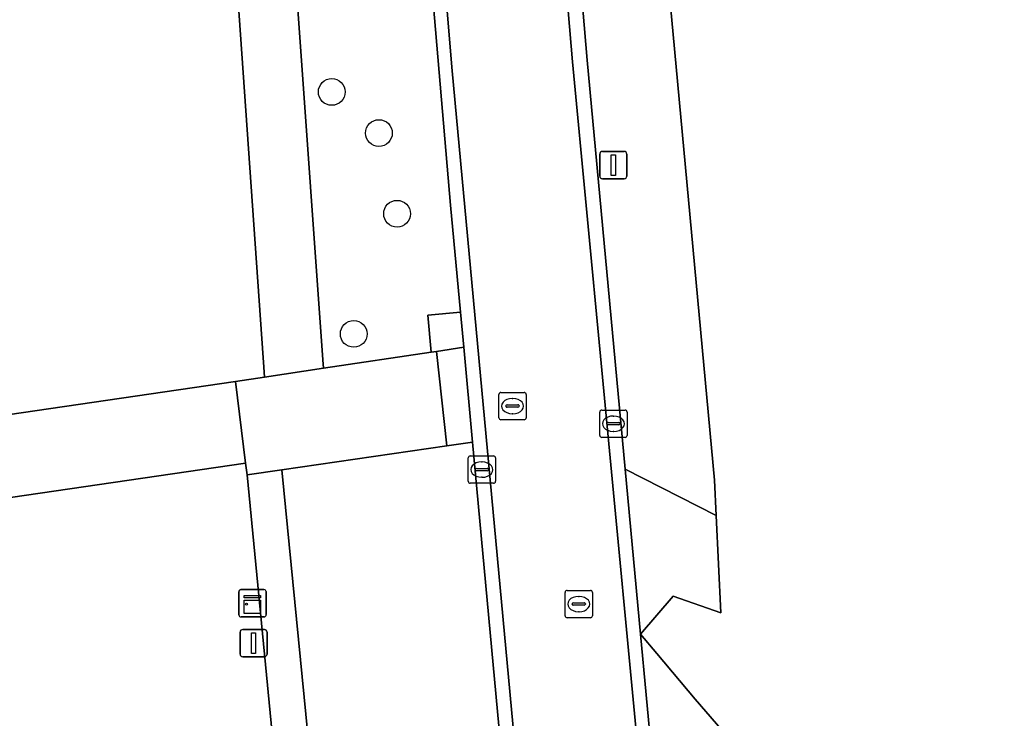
# Model space of a CAD drawing. Extents: x 162661 to 163484, y 380247 to 381230.
# Drawn here: x 163092.24 to 163128.5, y 380655.89 to 380681.45 of the extents above; entities that cross this region are included whole.
import ezdxf

# ---------------------------------------------------------------- set-up
doc = ezdxf.new("R2010")
doc.units = 0
for name, color, linetype in [('IMGEO_Berm_halfverhard', 7, 'Continuous'), ('IMGEO_Boom', 7, 'Continuous'), ('IMGEO_Erf', 7, 'Continuous'), ('IMGEO_Groenvoorziening', 7, 'Continuous'), ('IMGEO_Inrit_open', 7, 'Continuous'), ('IMGEO_Kast', 7, 'Continuous'), ('IMGEO_Kolk', 7, 'Continuous'), ('IMGEO_Lichtmast', 7, 'Continuous'), ('IMGEO_Parkeervlak_open', 7, 'Continuous'), ('IMGEO_Rijbaan_lokaal_gesloten', 7, 'Continuous'), ('IMGEO_Rijbaan_lokaal_open', 7, 'Continuous'), ('IMGEO_Rioolput', 7, 'Continuous'), ('IMGEO_Voetpad_open', 7, 'Continuous')]:
    doc.layers.add(name, color=color, linetype=linetype)

msp = doc.modelspace()

# ---------------------------------------------------------------- linework, layer by layer
at = {"layer": 'IMGEO_Berm_halfverhard'}
msp.add_lwpolyline([(163108.355, 380670.753), (163107.167, 380670.648), (163107.281, 380669.289), (163107.476, 380669.318), (163108.475, 380669.468)], close=True, dxfattribs=at)
at = {"layer": 'IMGEO_Boom'}
for centre in [(163103.647, 380678.814), (163105.372, 380677.309), (163106.037, 380674.357), (163104.451, 380669.958)]:
    msp.add_circle(centre, 0.489, dxfattribs=at)
at = {"layer": 'IMGEO_Erf'}
msp.add_lwpolyline([(163099.255, 380695.881), (163097.801, 380713.922), (163097.793, 380714.023), (163096.429, 380713.908), (163093.637, 380713.673), (163059.39, 380710.863), (163058.898, 380719.038), (163058.632, 380719.002), (163032.944, 380715.524), (163037.315, 380653.943), (163063.757, 380657.004), (163064.055, 380657.039), (163063.669, 380662.881), (163100.129, 380668.22), (163101.186, 380668.378), (163101.16, 380668.743)], close=True, dxfattribs=at)
msp.add_lwpolyline([(163169.175, 380712.083), (163165.538, 380711.722), (163118.769, 380708.949), (163114.577, 380708.178), (163114.12, 380705.969), (163115.857, 380683.956), (163117.643, 380664.6), (163117.707, 380663.313), (163117.885, 380659.75), (163116.14, 380660.353), (163114.938, 380658.973), (163115.539, 380658.257), (163116.937, 380656.59), (163121.165, 380651.709), (163126.069, 380600.194)], dxfattribs=at)
at = {"layer": 'IMGEO_Groenvoorziening'}
msp.add_lwpolyline([(163104.682, 380713.401), (163104.584, 380714.593), (163103.718, 380714.52), (163103.473, 380714.5), (163099.679, 380714.181), (163101.96, 380688.185), (163103.318, 380669.012), (163103.34, 380668.7), (163107.281, 380669.289), (163107.167, 380670.648), (163108.355, 380670.753), (163107.991, 380674.665)], close=True, dxfattribs=at)
for points in [[(163110.734, 380706.554), (163112.985, 380679.977), (163114.376, 380665.012), (163117.707, 380663.313), (163117.643, 380664.6), (163115.857, 380683.956)], [(163069.509, 380648.927), (163101.8, 380652.027), (163101.745, 380652.433), (163100.558, 380664.802), (163100.497, 380665.225), (163068.853, 380660.603)]]:
    msp.add_lwpolyline(points, dxfattribs=at)
at = {"layer": 'IMGEO_Inrit_open'}
msp.add_lwpolyline([(163117.707, 380663.313), (163114.376, 380665.012), (163114.938, 380658.973), (163116.14, 380660.353), (163117.885, 380659.75)], close=True, dxfattribs=at)
at = {"layer": 'IMGEO_Kast'}
for p, q in [((163100.248, 380659.673), (163100.248, 380660.514)), ((163100.248, 380660.514), (163100.248, 380659.673)), ((163100.323, 380660.598), (163101.164, 380660.598)), ((163101.164, 380660.598), (163100.323, 380660.598)), ((163101.248, 380660.523), (163101.248, 380659.682)), ((163101.248, 380659.682), (163101.248, 380660.523)), ((163101.173, 380659.598), (163100.332, 380659.598)), ((163100.332, 380659.598), (163101.173, 380659.598))]:
    msp.add_line(p, q, dxfattribs=at)
for points in [[(163100.443, 380660.388), (163101.043, 380660.388), (163101.043, 380660.303), (163100.443, 380660.303), (163100.443, 380660.388)], [(163100.443, 380660.213), (163101.043, 380660.213), (163101.043, 380659.724), (163100.443, 380659.724), (163100.443, 380660.213)]]:
    msp.add_lwpolyline(points, dxfattribs=at)
msp.add_circle((163100.527, 380660.062), 0.0377, dxfattribs=at)
for centre, start, end in [((163100.326, 380660.52), 92.4484, 184.2845), ((163100.326, 380660.52), 92.4484, 184.2845), ((163101.17, 380660.52), 2.4484, 94.2845), ((163101.17, 380660.52), 2.4484, 94.2845), ((163100.326, 380659.676), 182.4484, 274.2845), ((163100.326, 380659.676), 182.4484, 274.2845), ((163101.17, 380659.676), 272.4484, 4.2845), ((163101.17, 380659.676), 272.4484, 4.2845)]:
    msp.add_arc(centre, 0.0779, start, end, dxfattribs=at)
at = {"layer": 'IMGEO_Kolk'}
for p, q in [((163113.526, 380667.17), (163114.378, 380667.17)), ((163113.451, 380666.244), (163113.451, 380667.096)), ((163113.939, 380666.95), (163113.964, 380666.95)), ((163114.452, 380667.096), (163114.452, 380666.244)), ((163113.71, 380666.664), (163113.71, 380666.676)), ((163114.148, 380666.627), (163113.75, 380666.627)), ((163113.753, 380666.713), (163114.151, 380666.713)), ((163114.194, 380666.676), (163114.194, 380666.664)), ((163114.378, 380666.17), (163113.526, 380666.17)), ((163113.962, 380666.39), (163113.937, 380666.39)), ((163108.637, 380664.564), (163108.637, 380665.416)), ((163108.712, 380665.49), (163109.564, 380665.49)), ((163109.638, 380665.416), (163109.638, 380664.564)), ((163108.896, 380664.984), (163108.896, 380664.996)), ((163108.939, 380665.033), (163109.337, 380665.033)), ((163109.125, 380665.27), (163109.15, 380665.27)), ((163109.38, 380664.996), (163109.38, 380664.984)), ((163109.334, 380664.947), (163108.936, 380664.947)), ((163109.148, 380664.71), (163109.123, 380664.71)), ((163109.564, 380664.49), (163108.712, 380664.49))]:
    msp.add_line(p, q, dxfattribs=at)
for points in [[(163113.526, 380667.17), (163114.378, 380667.17)], [(163113.451, 380666.244), (163113.451, 380667.096)], [(163114.452, 380667.096), (163114.452, 380666.244)], [(163114.378, 380666.17), (163113.526, 380666.17)], [(163108.637, 380664.564), (163108.637, 380665.416)], [(163108.712, 380665.49), (163109.564, 380665.49)], [(163109.638, 380665.416), (163109.638, 380664.564)], [(163109.564, 380664.49), (163108.712, 380664.49)]]:
    msp.add_lwpolyline(points, dxfattribs=at)
for centre, radius, start, end in [((163113.528, 380667.094), 0.0765, 91.552, 178.448), ((163113.528, 380667.094), 0.0765, 91.552, 178.448), ((163114.376, 380667.094), 0.0765, 1.552, 88.448), ((163114.376, 380667.094), 0.0765, 1.552, 88.448), ((163113.75, 380666.673), 0.0403, 85.8775, 175.7526), ((163113.747, 380666.663), 0.0366, 178.938, 274.7102), ((163114.151, 380666.67), 0.043, 264.8664, 352.4533), ((163114.155, 380666.675), 0.0386, 1.7309, 96.639), ((163113.528, 380666.246), 0.0765, 181.552, 268.448), ((163113.528, 380666.246), 0.0765, 181.552, 268.448), ((163114.376, 380666.246), 0.0765, 271.552, 358.448), ((163114.376, 380666.246), 0.0765, 271.552, 358.448), ((163108.714, 380665.414), 0.0765, 91.552, 178.448), ((163108.714, 380665.414), 0.0765, 91.552, 178.448), ((163109.562, 380665.414), 0.0765, 1.552, 88.448), ((163109.562, 380665.414), 0.0765, 1.552, 88.448), ((163108.936, 380664.993), 0.0403, 85.8775, 175.7526), ((163108.933, 380664.983), 0.0366, 178.938, 274.7102), ((163109.337, 380664.99), 0.043, 264.8664, 352.4533), ((163109.341, 380664.995), 0.0386, 1.7309, 96.639), ((163108.714, 380664.566), 0.0765, 181.552, 268.448), ((163108.714, 380664.566), 0.0765, 181.552, 268.448), ((163109.562, 380664.566), 0.0765, 271.552, 358.448), ((163109.562, 380664.566), 0.0765, 271.552, 358.448)]:
    msp.add_arc(centre, radius, start, end, dxfattribs=at)
for centre, major_axis, ratio, start_param, end_param in [((163113.938, 380666.67), (-0.387, 0.002), 0.722429, 4.712389, 7.853982), ((163113.963, 380666.67), (-0.39, 0.002), 0.717154, 1.570796, 4.712389), ((163109.124, 380664.99), (-0.387, 0.002), 0.722429, 4.712389, 7.853982), ((163109.149, 380664.99), (-0.39, 0.002), 0.717154, 1.570796, 4.712389)]:
    msp.add_ellipse(centre, major_axis=major_axis, ratio=ratio, start_param=start_param, end_param=end_param, dxfattribs=at)
at = {"layer": 'IMGEO_Lichtmast'}
for p, q in [((163113.552, 380676.636), (163114.342, 380676.636)), ((163114.342, 380676.636), (163113.552, 380676.636)), ((163113.452, 380675.736), (163113.452, 380676.536)), ((163113.452, 380676.536), (163113.452, 380675.736)), ((163114.442, 380676.536), (163114.442, 380675.736)), ((163114.442, 380675.736), (163114.442, 380676.536)), ((163114.342, 380675.636), (163113.552, 380675.636)), ((163113.552, 380675.636), (163114.342, 380675.636)), ((163100.293, 380658.239), (163100.293, 380659.039)), ((163100.293, 380659.039), (163100.293, 380658.239)), ((163100.393, 380659.139), (163101.183, 380659.139)), ((163101.183, 380659.139), (163100.393, 380659.139)), ((163101.283, 380659.039), (163101.283, 380658.239)), ((163101.283, 380658.239), (163101.283, 380659.039)), ((163101.183, 380658.139), (163100.393, 380658.139)), ((163100.393, 380658.139), (163101.183, 380658.139))]:
    msp.add_line(p, q, dxfattribs=at)
for points in [[(163113.872, 380676.511), (163114.022, 380676.511), (163114.022, 380675.761), (163113.872, 380675.761), (163113.872, 380676.511)], [(163100.713, 380659.014), (163100.863, 380659.014), (163100.863, 380658.264), (163100.713, 380658.264), (163100.713, 380659.014)]]:
    msp.add_lwpolyline(points, dxfattribs=at)
for centre, start, end in [((163113.552, 380676.536), 90, 180), ((163113.552, 380676.536), 90, 180), ((163114.342, 380676.536), 0, 90), ((163114.342, 380676.536), 360, 90), ((163113.552, 380675.736), 180, 270), ((163113.552, 380675.736), 180, 270), ((163114.342, 380675.736), 270, 0), ((163114.342, 380675.736), 270, 0), ((163100.393, 380659.039), 90, 180), ((163100.393, 380659.039), 90, 180), ((163101.183, 380659.039), 0, 90), ((163101.183, 380659.039), 360, 90), ((163100.393, 380658.239), 180, 270), ((163100.393, 380658.239), 180, 270), ((163101.183, 380658.239), 270, 0), ((163101.183, 380658.239), 270, 0)]:
    msp.add_arc(centre, 0.1, start, end, dxfattribs=at)
at = {"layer": 'IMGEO_Parkeervlak_open'}
msp.add_lwpolyline([(163108.8, 380665.991), (163107.857, 380665.855), (163101.82, 380664.984), (163103.037, 380652.56), (163109.055, 380653.149), (163109.973, 380653.239)], close=True, dxfattribs=at)
at = {"layer": 'IMGEO_Rijbaan_lokaal_gesloten'}
for points in [[(163109.01, 380721.262), (163105.557, 380762.775), (163101.152, 380762.413), (163108.051, 380679.583), (163111.151, 380646.231), (163112.81, 380644.864)], [(163112.449, 380679.916), (163110.203, 380706.499)], [(163115.266, 380634.064), (163116.651, 380635.796), (163112.449, 380679.916)]]:
    msp.add_lwpolyline(points, dxfattribs=at)
at = {"layer": 'IMGEO_Rijbaan_lokaal_open'}
for points in [[(163101.152, 380762.413), (163100.826, 380762.387), (163100.872, 380761.825), (163100.666, 380761.794), (163102.908, 380735.018), (163103.02, 380733.686), (163103.303, 380730.246), (163104.301, 380718.051), (163104.584, 380714.593), (163104.682, 380713.401), (163107.991, 380674.665), (163108.355, 380670.753), (163108.475, 380669.468), (163108.8, 380665.991), (163109.973, 380653.239), (163110.29, 380649.787), (163110.409, 380648.484), (163110.502, 380647.474)], [(163111.151, 380646.231), (163108.051, 380679.583), (163101.152, 380762.413)], [(163110.203, 380706.499), (163112.449, 380679.916), (163116.651, 380635.796)], [(163115.767, 380650.09), (163114.938, 380658.973), (163114.376, 380665.012), (163112.985, 380679.977), (163110.734, 380706.554)], [(163068.853, 380660.603), (163100.497, 380665.225), (163100.129, 380668.22), (163063.669, 380662.881), (163064.055, 380657.039), (163064.179, 380655.165), (163064.825, 380645.41), (163101.514, 380648.96), (163101.8, 380652.027), (163069.509, 380648.927)]]:
    msp.add_lwpolyline(points, dxfattribs=at)
msp.add_lwpolyline([(163107.476, 380669.318), (163107.281, 380669.289), (163103.34, 380668.7), (163101.186, 380668.378), (163100.129, 380668.22), (163100.497, 380665.225), (163100.558, 380664.802), (163101.82, 380664.984), (163107.857, 380665.855)], close=True, dxfattribs=at)
at = {"layer": 'IMGEO_Rioolput'}
for p, q in [((163109.76, 380666.89), (163109.76, 380667.742)), ((163109.835, 380667.816), (163110.687, 380667.816)), ((163110.248, 380667.596), (163110.273, 380667.596)), ((163110.761, 380667.742), (163110.761, 380666.89)), ((163110.019, 380667.31), (163110.019, 380667.322)), ((163110.457, 380667.273), (163110.059, 380667.273)), ((163110.062, 380667.359), (163110.46, 380667.359)), ((163110.503, 380667.322), (163110.503, 380667.31)), ((163110.687, 380666.816), (163109.835, 380666.816)), ((163110.271, 380667.036), (163110.246, 380667.036)), ((163112.183, 380659.643), (163112.183, 380660.495)), ((163112.258, 380660.569), (163113.11, 380660.569)), ((163112.671, 380660.349), (163112.696, 380660.349)), ((163113.184, 380660.495), (163113.184, 380659.643)), ((163112.442, 380660.063), (163112.442, 380660.075)), ((163112.88, 380660.026), (163112.482, 380660.026)), ((163112.485, 380660.112), (163112.883, 380660.112)), ((163112.926, 380660.075), (163112.926, 380660.063)), ((163113.11, 380659.569), (163112.258, 380659.569)), ((163112.694, 380659.789), (163112.669, 380659.789))]:
    msp.add_line(p, q, dxfattribs=at)
for points in [[(163109.76, 380666.89), (163109.76, 380667.742)], [(163109.835, 380667.816), (163110.687, 380667.816)], [(163110.761, 380667.742), (163110.761, 380666.89)], [(163110.687, 380666.816), (163109.835, 380666.816)], [(163112.183, 380659.643), (163112.183, 380660.495)], [(163112.258, 380660.569), (163113.11, 380660.569)], [(163113.184, 380660.495), (163113.184, 380659.643)], [(163113.11, 380659.569), (163112.258, 380659.569)]]:
    msp.add_lwpolyline(points, dxfattribs=at)
for centre, radius, start, end in [((163109.837, 380667.74), 0.0765, 91.552, 178.448), ((163109.837, 380667.74), 0.0765, 91.552, 178.448), ((163110.685, 380667.74), 0.0765, 1.552, 88.448), ((163110.685, 380667.74), 0.0765, 1.552, 88.448), ((163110.059, 380667.319), 0.0403, 85.8775, 175.7526), ((163110.056, 380667.309), 0.0366, 178.938, 274.7102), ((163110.46, 380667.316), 0.043, 264.8664, 352.4533), ((163110.464, 380667.321), 0.0386, 1.7309, 96.639), ((163109.837, 380666.892), 0.0765, 181.552, 268.448), ((163109.837, 380666.892), 0.0765, 181.552, 268.448), ((163110.685, 380666.892), 0.0765, 271.552, 358.448), ((163110.685, 380666.892), 0.0765, 271.552, 358.448), ((163112.26, 380660.493), 0.0765, 91.552, 178.448), ((163112.26, 380660.493), 0.0765, 91.552, 178.448), ((163113.108, 380660.493), 0.0765, 1.552, 88.448), ((163113.108, 380660.493), 0.0765, 1.552, 88.448), ((163112.482, 380660.072), 0.0403, 85.8775, 175.7526), ((163112.479, 380660.062), 0.0366, 178.938, 274.7102), ((163112.883, 380660.069), 0.043, 264.8664, 352.4533), ((163112.887, 380660.074), 0.0386, 1.7309, 96.639), ((163112.26, 380659.645), 0.0765, 181.552, 268.448), ((163112.26, 380659.645), 0.0765, 181.552, 268.448), ((163113.108, 380659.645), 0.0765, 271.552, 358.448), ((163113.108, 380659.645), 0.0765, 271.552, 358.448)]:
    msp.add_arc(centre, radius, start, end, dxfattribs=at)
for centre, major_axis, ratio, start_param, end_param in [((163110.247, 380667.316), (-0.387, 0.002), 0.722429, 4.712389, 7.853982), ((163110.272, 380667.316), (-0.39, 0.002), 0.717154, 1.570796, 4.712389), ((163112.67, 380660.069), (-0.387, 0.002), 0.722429, 4.712389, 7.853982), ((163112.695, 380660.069), (-0.39, 0.002), 0.717154, 1.570796, 4.712389)]:
    msp.add_ellipse(centre, major_axis=major_axis, ratio=ratio, start_param=start_param, end_param=end_param, dxfattribs=at)
at = {"layer": 'IMGEO_Voetpad_open'}
for points in [[(163101.186, 380668.378), (163103.34, 380668.7), (163103.318, 380669.012), (163101.96, 380688.185), (163099.679, 380714.181), (163097.793, 380714.023), (163097.801, 380713.922), (163099.255, 380695.881), (163101.16, 380668.743)], [(163107.857, 380665.855), (163108.8, 380665.991), (163108.475, 380669.468), (163107.476, 380669.318)], [(163101.82, 380664.984), (163100.558, 380664.802), (163101.745, 380652.433), (163103.037, 380652.56)]]:
    msp.add_lwpolyline(points, close=True, dxfattribs=at)
msp.add_lwpolyline([(163121.165, 380651.709), (163116.937, 380656.59), (163115.539, 380658.257), (163114.938, 380658.973), (163115.767, 380650.09), (163116.307, 380650.081), (163118.673, 380650.041)], dxfattribs=at)

doc.saveas('drawing.dxf')
